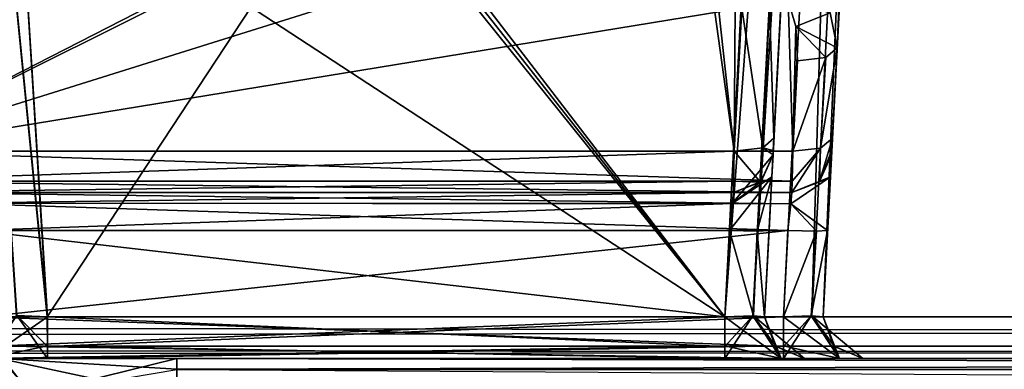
# Model space of a CAD drawing. Header units: inches. Extents: x -9.1 to 9.1, y -2.2 to 4.3.
# Tile 563 of 656: x -1.706 to -0.964, y -1.613 to -1.35. Entities that reach past the tile are written whole.
import ezdxf

# ---------------------------------------------------------------- set-up
doc = ezdxf.new("R2010")
doc.units = ezdxf.units.IN
doc.header["$LTSCALE"] = 81.481481
doc.header["$MEASUREMENT"] = 0
for name, color, linetype in [('14025', 7, 'CONTINUOUS'), ('14381', 7, 'CONTINUOUS'), ('14382', 7, 'CONTINUOUS'), ('14420', 7, 'CONTINUOUS'), ('14421', 7, 'CONTINUOUS'), ('2242', 7, 'CONTINUOUS'), ('2360', 7, 'CONTINUOUS'), ('2389', 7, 'CONTINUOUS'), ('2601', 7, 'CONTINUOUS'), ('2618', 7, 'CONTINUOUS'), ('2713', 7, 'CONTINUOUS'), ('2717', 7, 'CONTINUOUS'), ('2750', 7, 'CONTINUOUS'), ('2772', 7, 'CONTINUOUS'), ('3121', 7, 'CONTINUOUS'), ('3179', 7, 'CONTINUOUS'), ('3473', 7, 'CONTINUOUS'), ('3550', 7, 'CONTINUOUS'), ('4758', 7, 'CONTINUOUS'), ('4830', 7, 'CONTINUOUS'), ('4831', 7, 'CONTINUOUS'), ('4832', 7, 'CONTINUOUS'), ('4833', 7, 'CONTINUOUS'), ('8669', 7, 'CONTINUOUS'), ('8670', 7, 'CONTINUOUS'), ('8671', 7, 'CONTINUOUS'), ('8672', 7, 'CONTINUOUS'), ('8673', 7, 'CONTINUOUS'), ('8674', 7, 'CONTINUOUS'), ('8675', 7, 'CONTINUOUS'), ('8676', 7, 'CONTINUOUS'), ('8687', 7, 'CONTINUOUS'), ('8749', 7, 'CONTINUOUS'), ('8750', 7, 'CONTINUOUS'), ('8751', 7, 'CONTINUOUS'), ('8752', 7, 'CONTINUOUS'), ('8753', 7, 'CONTINUOUS'), ('8799', 7, 'CONTINUOUS'), ('8847', 7, 'CONTINUOUS'), ('8848', 7, 'CONTINUOUS'), ('9415', 7, 'CONTINUOUS'), ('9416', 7, 'CONTINUOUS'), ('9417', 7, 'CONTINUOUS'), ('9420', 7, 'CONTINUOUS'), ('9421', 7, 'CONTINUOUS'), ('9422', 7, 'CONTINUOUS'), ('9423', 7, 'CONTINUOUS'), ('9424', 7, 'CONTINUOUS'), ('9428', 7, 'CONTINUOUS'), ('9429', 7, 'CONTINUOUS'), ('9430', 7, 'CONTINUOUS'), ('9431', 7, 'CONTINUOUS')]:
    doc.layers.add(name, color=color, linetype=linetype)

msp = doc.modelspace()

# ---------------------------------------------------------------- linework, layer by layer
at = {"layer": '14025', "linetype": 'Continuous'}
for points in [[(-1.58789, -1.605, 4.14496), (-1.71909, -1.605, -4.2015), (-1.72148, -1.605, 4.2047), (-1.58789, -1.605, 4.14496)], [(-1.58789, -1.605, -4.14496), (-1.71909, -1.605, -4.2015), (-1.58789, -1.605, 4.14496), (-1.58789, -1.605, -4.14496)], [(1.58789, -1.605, -4.14496), (-1.58789, -1.605, -4.14496), (1.58789, -1.605, 4.14496), (1.58789, -1.605, -4.14496)], [(1.58789, -1.605, 4.14496), (-1.58789, -1.605, -4.14496), (-1.58789, -1.605, 4.14496), (1.58789, -1.605, 4.14496)]]:
    msp.add_3dface(points, dxfattribs=at)
at = {"layer": '14381', "linetype": 'Continuous'}
for points in [[(-1.58789, -1.605, -4.14496), (1.58789, -1.605, -4.14496), (1.58789, -1.61296, -4.16532), (-1.58789, -1.605, -4.14496)], [(-1.58789, -1.605, -4.14496), (1.58789, -1.61296, -4.16532), (-1.58789, -1.61352, -4.1659), (-1.58789, -1.605, -4.14496)], [(1.58789, -1.61296, -4.16532), (1.58789, -1.63343, -4.17492), (-1.58789, -1.61352, -4.1659), (1.58789, -1.61296, -4.16532)]]:
    msp.add_3dface(points, dxfattribs=at)
at = {"layer": '14382', "linetype": 'Continuous'}
for points in [[(-1.73755, -1.63239, -4.33439), (-1.71909, -1.605, -4.2015), (-1.69791, -1.63194, -4.22256), (-1.73755, -1.63239, -4.33439)], [(-1.71909, -1.605, -4.2015), (-1.58789, -1.605, -4.14496), (-1.69791, -1.63194, -4.22256), (-1.71909, -1.605, -4.2015)], [(-1.58789, -1.605, -4.14496), (-1.58789, -1.61352, -4.1659), (-1.69791, -1.63194, -4.22256), (-1.58789, -1.605, -4.14496)]]:
    msp.add_3dface(points, dxfattribs=at)
at = {"layer": '14420', "linetype": 'Continuous'}
for points in [[(-1.72148, -1.605, 4.2047), (-1.76737, -1.605, 4.33639), (-1.69609, -1.632, 4.22066), (-1.72148, -1.605, 4.2047)], [(-1.76737, -1.605, 4.33639), (-1.74687, -1.61314, 4.33502), (-1.69609, -1.632, 4.22066), (-1.76737, -1.605, 4.33639)], [(-1.58789, -1.605, 4.14496), (-1.72148, -1.605, 4.2047), (-1.58789, -1.61296, 4.16532), (-1.58789, -1.605, 4.14496)], [(-1.58789, -1.61296, 4.16532), (-1.72148, -1.605, 4.2047), (-1.58789, -1.63343, 4.17492), (-1.58789, -1.61296, 4.16532)], [(-1.58789, -1.63343, 4.17492), (-1.72148, -1.605, 4.2047), (-1.69609, -1.632, 4.22066), (-1.58789, -1.63343, 4.17492)]]:
    msp.add_3dface(points, dxfattribs=at)
at = {"layer": '14421', "linetype": 'Continuous'}
for points in [[(1.58789, -1.605, 4.14496), (-1.58789, -1.605, 4.14496), (-1.58789, -1.61296, 4.16532), (1.58789, -1.605, 4.14496)], [(1.58789, -1.605, 4.14496), (-1.58789, -1.61296, 4.16532), (1.58789, -1.61352, 4.1659), (1.58789, -1.605, 4.14496)], [(-1.58789, -1.61296, 4.16532), (-1.58789, -1.63343, 4.17492), (1.58789, -1.61352, 4.1659), (-1.58789, -1.61296, 4.16532)]]:
    msp.add_3dface(points, dxfattribs=at)
at = {"layer": '2242', "linetype": 'Continuous'}
for points in [[(-3.12257, -0.63817, 4.57874), (8.57837, -1.57343, 4.62775), (-3.08276, -0.62178, 4.57788), (-3.12257, -0.63817, 4.57874)], [(-3.08276, -0.62178, 4.57788), (8.57837, -1.57343, 4.62775), (-2.87743, -0.63817, 4.57874), (-3.08276, -0.62178, 4.57788)], [(-1.12257, -0.63817, 4.57874), (8.57837, -1.57343, 4.62775), (-1.08276, -0.62178, 4.57788), (-1.12257, -0.63817, 4.57874)], [(8.57837, -1.57343, 4.62775), (-0.87743, -0.63817, 4.57874), (-1.08276, -0.62178, 4.57788), (8.57837, -1.57343, 4.62775)], [(-8.57837, -1.57343, 4.62775), (8.57837, -1.57343, 4.62775), (-8.52935, -0.63817, 4.57874), (-8.57837, -1.57343, 4.62775)], [(-8.52935, -0.63817, 4.57874), (8.57837, -1.57343, 4.62775), (-7.12257, -0.63817, 4.57874), (-8.52935, -0.63817, 4.57874)], [(-7.12257, -0.63817, 4.57874), (8.57837, -1.57343, 4.62775), (-6.87743, -0.63817, 4.57874), (-7.12257, -0.63817, 4.57874)], [(-6.87743, -0.63817, 4.57874), (8.57837, -1.57343, 4.62775), (-6.10626, -0.63866, 4.57876), (-6.87743, -0.63817, 4.57874)], [(-6.10626, -0.63866, 4.57876), (8.57837, -1.57343, 4.62775), (-5.89369, -0.63806, 4.57873), (-6.10626, -0.63866, 4.57876)], [(-5.89369, -0.63806, 4.57873), (8.57837, -1.57343, 4.62775), (-5.12257, -0.63817, 4.57874), (-5.89369, -0.63806, 4.57873)], [(-5.12257, -0.63817, 4.57874), (8.57837, -1.57343, 4.62775), (-4.87743, -0.63817, 4.57874), (-5.12257, -0.63817, 4.57874)], [(-4.87743, -0.63817, 4.57874), (8.57837, -1.57343, 4.62775), (-4.1063, -0.63817, 4.57874), (-4.87743, -0.63817, 4.57874)], [(-4.1063, -0.63817, 4.57874), (8.57837, -1.57343, 4.62775), (-3.89369, -0.63806, 4.57873), (-4.1063, -0.63817, 4.57874)], [(-3.89369, -0.63806, 4.57873), (8.57837, -1.57343, 4.62775), (-3.12257, -0.63817, 4.57874), (-3.89369, -0.63806, 4.57873)], [(-2.87743, -0.63817, 4.57874), (8.57837, -1.57343, 4.62775), (-2.1063, -0.63817, 4.57874), (-2.87743, -0.63817, 4.57874)], [(-2.1063, -0.63817, 4.57874), (8.57837, -1.57343, 4.62775), (-1.89369, -0.63806, 4.57873), (-2.1063, -0.63817, 4.57874)], [(-1.89369, -0.63806, 4.57873), (8.57837, -1.57343, 4.62775), (-1.12257, -0.63817, 4.57874), (-1.89369, -0.63806, 4.57873)]]:
    msp.add_3dface(points, dxfattribs=at)
at = {"layer": '2360', "linetype": 'Continuous'}
for points in [[(-1.7482, -0.84517, 4.46441), (-1.8937, -0.63817, 4.47526), (-1.17481, -1.57343, 4.42625), (-1.7482, -0.84517, 4.46441)], [(-1.17481, -1.57343, 4.42625), (-1.8937, -0.63817, 4.47526), (-1.1258, -0.63817, 4.47526), (-1.17481, -1.57343, 4.42625)], [(-1.73027, -0.88351, 4.4624), (-1.7482, -0.84517, 4.46441), (-1.17481, -1.57343, 4.42625), (-1.73027, -0.88351, 4.4624)], [(-1.73027, -0.88351, 4.4624), (-1.17481, -1.57343, 4.42625), (-1.70722, -1.22575, 4.44447), (-1.73027, -0.88351, 4.4624)], [(-1.17481, -1.57343, 4.42625), (-1.68549, -1.57343, 4.42625), (-1.70722, -1.22575, 4.44447), (-1.17481, -1.57343, 4.42625)]]:
    msp.add_3dface(points, dxfattribs=at)
at = {"layer": '2389', "linetype": 'Continuous'}
for points in [[(-8.57831, -1.605, -4.59779), (8.57828, -1.605, -4.59779), (-5.99933, -1.605, -4.51066), (-8.57831, -1.605, -4.59779)], [(8.57828, -1.605, 4.59779), (-8.57831, -1.605, 4.59779), (5.99933, -1.605, 4.51066), (8.57828, -1.605, 4.59779)], [(5.99933, -1.605, 4.51066), (-8.57831, -1.605, 4.59779), (1.99933, -1.605, 4.51066), (5.99933, -1.605, 4.51066)], [(1.99933, -1.605, 4.51066), (-8.57831, -1.605, 4.59779), (-2.00067, -1.605, 4.51066), (1.99933, -1.605, 4.51066)], [(-5.99933, -1.605, -4.51066), (8.57828, -1.605, -4.59779), (-1.99933, -1.605, -4.51066), (-5.99933, -1.605, -4.51066)], [(-2.00067, -1.605, 4.51066), (0.82518, -1.605, 4.45621), (1.17482, -1.605, 4.45621), (-2.00067, -1.605, 4.51066)], [(0.82518, -1.605, 4.45621), (-2.00067, -1.605, 4.51066), (-0.82518, -1.605, 4.45621), (0.82518, -1.605, 4.45621)], [(1.68548, -1.605, 4.45621), (1.99933, -1.605, 4.51066), (-2.00067, -1.605, 4.51066), (1.68548, -1.605, 4.45621)], [(1.68548, -1.605, 4.45621), (-2.00067, -1.605, 4.51066), (1.17482, -1.605, 4.45621), (1.68548, -1.605, 4.45621)], [(-1.68548, -1.605, 4.45621), (-1.17482, -1.605, 4.45621), (-2.00067, -1.605, 4.51066), (-1.68548, -1.605, 4.45621)], [(-1.73074, -1.605, 4.4356), (-1.68548, -1.605, 4.45621), (-2.00067, -1.605, 4.51066), (-1.73074, -1.605, 4.4356)], [(-2.00067, -1.605, 4.51066), (-1.17482, -1.605, 4.45621), (-0.86758, -1.605, 4.43865), (-2.00067, -1.605, 4.51066)], [(-0.82518, -1.605, 4.45621), (-2.00067, -1.605, 4.51066), (-0.86758, -1.605, 4.43865), (-0.82518, -1.605, 4.45621)], [(-1.99933, -1.605, -4.51066), (8.57828, -1.605, -4.59779), (2.00067, -1.605, -4.51066), (-1.99933, -1.605, -4.51066)], [(-1.99933, -1.605, -4.51066), (2.00067, -1.605, -4.51066), (-1.68548, -1.605, -4.45621), (-1.99933, -1.605, -4.51066)], [(-1.73074, -1.605, -4.4356), (-1.99933, -1.605, -4.51066), (-1.68548, -1.605, -4.45621), (-1.73074, -1.605, -4.4356)], [(-1.17482, -1.605, 4.1199), (-1.73311, -1.605, 4.1199), (-1.13072, -1.605, -4.1199), (-1.17482, -1.605, 4.1199)], [(-1.73311, -1.605, 4.1199), (-1.73311, -1.605, -4.1199), (-1.13072, -1.605, -4.1199), (-1.73311, -1.605, 4.1199)], [(-1.68548, -1.605, -4.45621), (2.00067, -1.605, -4.51066), (-1.13072, -1.605, -4.45621), (-1.68548, -1.605, -4.45621)], [(-1.17482, -1.605, 4.45621), (-1.13245, -1.605, 4.43868), (-0.8851, -1.605, 4.39628), (-1.17482, -1.605, 4.45621)], [(-0.86758, -1.605, 4.43865), (-1.17482, -1.605, 4.45621), (-0.8851, -1.605, 4.39628), (-0.86758, -1.605, 4.43865)], [(-1.13242, -1.605, 4.13746), (-1.17482, -1.605, 4.1199), (-1.13072, -1.605, -4.1199), (-1.13242, -1.605, 4.13746)], [(-1.13245, -1.605, 4.43868), (-1.1149, -1.605, 4.39628), (-0.8851, -1.605, 4.17982), (-1.13245, -1.605, 4.43868)], [(-0.8851, -1.605, 4.39628), (-1.13245, -1.605, 4.43868), (-0.8851, -1.605, 4.17982), (-0.8851, -1.605, 4.39628)], [(-1.1149, -1.605, 4.17982), (-1.13242, -1.605, 4.13746), (-1.13072, -1.605, -4.1199), (-1.1149, -1.605, 4.17982)], [(-1.08835, -1.605, -4.13742), (-1.1149, -1.605, 4.17982), (-1.13072, -1.605, -4.1199), (-1.08835, -1.605, -4.13742)], [(2.00067, -1.605, -4.51066), (-0.86928, -1.605, -4.45621), (-1.13072, -1.605, -4.45621), (2.00067, -1.605, -4.51066)], [(-1.13072, -1.605, -4.45621), (-0.86928, -1.605, -4.45621), (-1.08832, -1.605, -4.43865), (-1.13072, -1.605, -4.45621)], [(-1.1149, -1.605, 4.39628), (-1.1149, -1.605, 4.17982), (-1.08835, -1.605, -4.13742), (-1.1149, -1.605, 4.39628)], [(-0.91168, -1.605, -4.13746), (-1.1149, -1.605, 4.39628), (-0.92921, -1.605, -4.17982), (-0.91168, -1.605, -4.13746)], [(-1.1149, -1.605, 4.39628), (-0.91168, -1.605, -4.13746), (-0.8851, -1.605, 4.17982), (-1.1149, -1.605, 4.39628)], [(-0.92921, -1.605, -4.17982), (-1.1149, -1.605, 4.39628), (-0.92921, -1.605, -4.39628), (-0.92921, -1.605, -4.17982)], [(-0.92921, -1.605, -4.39628), (-1.1149, -1.605, 4.39628), (-1.07079, -1.605, -4.17982), (-0.92921, -1.605, -4.39628)], [(-1.07079, -1.605, -4.17982), (-1.1149, -1.605, 4.39628), (-1.08835, -1.605, -4.13742), (-1.07079, -1.605, -4.17982)], [(-1.08832, -1.605, -4.43865), (-0.86928, -1.605, -4.45621), (-1.07079, -1.605, -4.39628), (-1.08832, -1.605, -4.43865)], [(-0.91165, -1.605, -4.43868), (-0.92921, -1.605, -4.39628), (-1.07079, -1.605, -4.17982), (-0.91165, -1.605, -4.43868)], [(-0.86928, -1.605, -4.45621), (-0.91165, -1.605, -4.43868), (-1.07079, -1.605, -4.39628), (-0.86928, -1.605, -4.45621)], [(-1.07079, -1.605, -4.39628), (-0.91165, -1.605, -4.43868), (-1.07079, -1.605, -4.17982), (-1.07079, -1.605, -4.39628)]]:
    msp.add_3dface(points, dxfattribs=at)
at = {"layer": '2601', "linetype": 'Continuous'}
for points in [[(-1.7072, -1.2257, -4.44447), (-1.68551, -1.57343, -4.42625), (-1.08276, -0.65843, -4.4742), (-1.7072, -1.2257, -4.44447)], [(-1.68551, -1.57343, -4.42625), (-1.13071, -1.57343, -4.42625), (-1.08276, -0.65843, -4.4742), (-1.68551, -1.57343, -4.42625)]]:
    msp.add_3dface(points, dxfattribs=at)
at = {"layer": '2618', "linetype": 'Continuous'}
for points in [[(3.12257, -0.63817, -4.57874), (-8.57837, -1.57343, -4.62775), (3.08276, -0.62178, -4.57788), (3.12257, -0.63817, -4.57874)], [(3.08276, -0.62178, -4.57788), (-8.57837, -1.57343, -4.62775), (2.87743, -0.63817, -4.57874), (3.08276, -0.62178, -4.57788)], [(6.1063, -0.63817, -4.57874), (-8.57837, -1.57343, -4.62775), (5.89369, -0.63806, -4.57873), (6.1063, -0.63817, -4.57874)], [(5.89369, -0.63806, -4.57873), (-8.57837, -1.57343, -4.62775), (5.12257, -0.63817, -4.57874), (5.89369, -0.63806, -4.57873)], [(4.1063, -0.63817, -4.57874), (-8.57837, -1.57343, -4.62775), (3.89369, -0.63806, -4.57873), (4.1063, -0.63817, -4.57874)], [(3.89369, -0.63806, -4.57873), (-8.57837, -1.57343, -4.62775), (3.12257, -0.63817, -4.57874), (3.89369, -0.63806, -4.57873)], [(2.1063, -0.63817, -4.57874), (-8.57837, -1.57343, -4.62775), (1.89369, -0.63806, -4.57873), (2.1063, -0.63817, -4.57874)], [(1.89369, -0.63806, -4.57873), (-8.57837, -1.57343, -4.62775), (-1.8937, -0.63817, -4.57874), (1.89369, -0.63806, -4.57873)], [(8.57837, -1.57343, -4.62775), (-8.57837, -1.57343, -4.62775), (8.52935, -0.63817, -4.57874), (8.57837, -1.57343, -4.62775)], [(8.52935, -0.63817, -4.57874), (-8.57837, -1.57343, -4.62775), (7.12257, -0.63817, -4.57874), (8.52935, -0.63817, -4.57874)], [(7.12257, -0.63817, -4.57874), (-8.57837, -1.57343, -4.62775), (6.87743, -0.63817, -4.57874), (7.12257, -0.63817, -4.57874)], [(6.87743, -0.63817, -4.57874), (-8.57837, -1.57343, -4.62775), (6.1063, -0.63817, -4.57874), (6.87743, -0.63817, -4.57874)], [(5.12257, -0.63817, -4.57874), (-8.57837, -1.57343, -4.62775), (4.87743, -0.63817, -4.57874), (5.12257, -0.63817, -4.57874)], [(4.87743, -0.63817, -4.57874), (-8.57837, -1.57343, -4.62775), (4.1063, -0.63817, -4.57874), (4.87743, -0.63817, -4.57874)], [(2.87743, -0.63817, -4.57874), (-8.57837, -1.57343, -4.62775), (2.1063, -0.63817, -4.57874), (2.87743, -0.63817, -4.57874)]]:
    msp.add_3dface(points, dxfattribs=at)
at = {"layer": '2713', "linetype": 'Continuous'}
for points in [[(-1.82228, -1.48, 3.86955), (-1.79654, -1.48, 4.11649), (-1.16843, -1.48, 4.11649), (-1.82228, -1.48, 3.86955)], [(-1.16843, -1.48, 3.86955), (-1.82228, -1.48, 3.86955), (-1.16843, -1.48, 4.11649), (-1.16843, -1.48, 3.86955)]]:
    msp.add_3dface(points, dxfattribs=at)
at = {"layer": '2717', "linetype": 'Continuous'}
for points in [[(-1.82228, -1.48, -3.86955), (-1.12433, -1.48, -3.86955), (-1.81384, -1.48, -4.10259), (-1.82228, -1.48, -3.86955)], [(-1.81384, -1.48, -4.10259), (-1.12433, -1.48, -3.86955), (-1.79654, -1.48, -4.11649), (-1.81384, -1.48, -4.10259)], [(-1.12433, -1.48, -3.86955), (-1.12433, -1.48, -4.11649), (-1.79654, -1.48, -4.11649), (-1.12433, -1.48, -3.86955)]]:
    msp.add_3dface(points, dxfattribs=at)
at = {"layer": '2750', "linetype": 'Continuous'}
for points in [[(-1.83865, -1.13627, 3.69695), (-1.82228, -1.44873, 3.82319), (-1.21131, -1.13627, 3.69695), (-1.83865, -1.13627, 3.69695)], [(-1.82228, -1.44873, 3.82319), (-1.16777, -1.44873, 3.82319), (-1.21131, -1.13627, 3.69695), (-1.82228, -1.44873, 3.82319)], [(-1.21131, -1.13627, 3.69695), (-1.16777, -1.44873, 3.82319), (-1.19269, -1.22118, 3.73125), (-1.21131, -1.13627, 3.69695)], [(-1.16777, -1.44873, 3.82319), (-1.16691, -1.30154, 3.76372), (-1.19269, -1.22118, 3.73125), (-1.16777, -1.44873, 3.82319)], [(-1.16777, -1.44873, 3.82319), (-1.16213, -1.34115, 3.77972), (-1.16691, -1.30154, 3.76372), (-1.16777, -1.44873, 3.82319)]]:
    msp.add_3dface(points, dxfattribs=at)
at = {"layer": '2772', "linetype": 'Continuous'}
for points in [[(-1.73311, -1.57343, 4.14986), (-1.17481, -1.57343, 4.14986), (-1.73944, -1.50843, 4.14645), (-1.73311, -1.57343, 4.14986)], [(-1.73944, -1.50843, 4.14645), (-1.17481, -1.57343, 4.14986), (-1.17141, -1.50843, 4.14645), (-1.73944, -1.50843, 4.14645)]]:
    msp.add_3dface(points, dxfattribs=at)
at = {"layer": '3121', "linetype": 'Continuous'}
for points in [[(-8.57837, -1.59535, -4.61984), (-8.57837, -1.57343, -4.62775), (8.57837, -1.59595, -4.61927), (-8.57837, -1.59535, -4.61984)], [(8.57837, -1.59595, -4.61927), (-8.57837, -1.57343, -4.62775), (8.57837, -1.57343, -4.62775), (8.57837, -1.59595, -4.61927)], [(8.57828, -1.605, -4.59779), (-8.57831, -1.605, -4.59779), (-8.57837, -1.59535, -4.61984), (8.57828, -1.605, -4.59779)], [(8.57828, -1.605, -4.59779), (-8.57837, -1.59535, -4.61984), (8.57837, -1.59595, -4.61927), (8.57828, -1.605, -4.59779)]]:
    msp.add_3dface(points, dxfattribs=at)
at = {"layer": '3179', "linetype": 'Continuous'}
for points in [[(8.57837, -1.57343, 4.62775), (-8.57837, -1.57343, 4.62775), (-8.57837, -1.59595, 4.61927), (8.57837, -1.57343, 4.62775)], [(8.57837, -1.59535, 4.61984), (8.57837, -1.57343, 4.62775), (-8.57837, -1.59595, 4.61927), (8.57837, -1.59535, 4.61984)], [(-8.57831, -1.605, 4.59779), (8.57837, -1.59535, 4.61984), (-8.57837, -1.59595, 4.61927), (-8.57831, -1.605, 4.59779)], [(-8.57831, -1.605, 4.59779), (8.57828, -1.605, 4.59779), (8.57837, -1.59535, 4.61984), (-8.57831, -1.605, 4.59779)]]:
    msp.add_3dface(points, dxfattribs=at)
at = {"layer": '3473', "linetype": 'Continuous'}
for points in [[(-1.73944, -1.50843, -4.14645), (-1.12731, -1.50843, -4.14645), (-1.73311, -1.57343, -4.14986), (-1.73944, -1.50843, -4.14645)], [(-1.12731, -1.50843, -4.14645), (-1.13071, -1.57343, -4.14986), (-1.73311, -1.57343, -4.14986), (-1.12731, -1.50843, -4.14645)]]:
    msp.add_3dface(points, dxfattribs=at)
at = {"layer": '3550', "linetype": 'Continuous'}
for points in [[(-1.83865, -1.13627, -3.69695), (-1.19439, -1.13627, -3.69695), (-1.82228, -1.44873, -3.82319), (-1.83865, -1.13627, -3.69695)], [(-1.19439, -1.13627, -3.69695), (-1.16661, -1.24354, -3.74029), (-1.82228, -1.44873, -3.82319), (-1.19439, -1.13627, -3.69695)], [(-1.16661, -1.24354, -3.74029), (-1.12718, -1.33537, -3.77739), (-1.82228, -1.44873, -3.82319), (-1.16661, -1.24354, -3.74029)], [(-1.82228, -1.44873, -3.82319), (-1.12718, -1.33537, -3.77739), (-1.12367, -1.44873, -3.82319), (-1.82228, -1.44873, -3.82319)], [(-1.12367, -1.44873, -3.82319), (-1.12718, -1.33537, -3.77739), (-1.12123, -1.35496, -3.7853), (-1.12367, -1.44873, -3.82319)], [(-1.1201, -1.38064, -3.79568), (-1.12367, -1.44873, -3.82319), (-1.12123, -1.35496, -3.7853), (-1.1201, -1.38064, -3.79568)]]:
    msp.add_3dface(points, dxfattribs=at)
at = {"layer": '4758', "linetype": 'Continuous'}
for points in [[(-1.0528, -0.65843, -4.44424), (-1.10075, -1.57343, -4.39629), (-1.0528, -0.65843, -3.80177), (-1.0528, -0.65843, -4.44424)], [(-1.10075, -1.57343, -4.39629), (-1.07147, -1.0147, -3.81291), (-1.0528, -0.65843, -3.80177), (-1.10075, -1.57343, -4.39629)], [(-1.07147, -1.0147, -3.81291), (-1.10075, -1.57343, -4.39629), (-1.09523, -1.46806, -4.15781), (-1.07147, -1.0147, -3.81291)], [(-1.09437, -1.45157, -4.11652), (-1.07147, -1.0147, -3.81291), (-1.09523, -1.46806, -4.15781), (-1.09437, -1.45157, -4.11652)], [(-1.09437, -1.45157, -4.11652), (-1.09014, -1.37097, -3.82349), (-1.07147, -1.0147, -3.81291), (-1.09437, -1.45157, -4.11652)], [(-1.09437, -1.45157, -4.11652), (-1.09371, -1.43906, -3.851), (-1.09014, -1.37097, -3.82349), (-1.09437, -1.45157, -4.11652)], [(-1.09418, -1.44803, -3.85817), (-1.09371, -1.43906, -3.851), (-1.09437, -1.45157, -4.11652), (-1.09418, -1.44803, -3.85817)], [(-1.09437, -1.45157, -3.86955), (-1.09418, -1.44803, -3.85817), (-1.09437, -1.45157, -4.11652), (-1.09437, -1.45157, -3.86955)], [(-1.09523, -1.46806, -4.15781), (-1.10075, -1.57343, -4.39629), (-1.09735, -1.50846, -4.17641), (-1.09523, -1.46806, -4.15781)], [(-1.10075, -1.57343, -4.39629), (-1.10075, -1.57343, -4.17981), (-1.09735, -1.50846, -4.17641), (-1.10075, -1.57343, -4.39629)]]:
    msp.add_3dface(points, dxfattribs=at)
at = {"layer": '4830', "linetype": 'Continuous'}
for points in [[(-1.0979, -0.67738, 3.79138), (-1.14486, -1.57343, 4.39629), (-1.09529, -0.62763, 3.76197), (-1.0979, -0.67738, 3.79138)], [(-1.09529, -0.62763, 3.76197), (-1.14486, -1.57343, 4.39629), (-1.09584, -0.63819, 4.4453), (-1.09529, -0.62763, 3.76197)], [(-1.13933, -1.46806, 4.15781), (-1.14486, -1.57343, 4.39629), (-1.0979, -0.67738, 3.79138), (-1.13933, -1.46806, 4.15781)], [(-1.13847, -1.45157, 4.11651), (-1.13933, -1.46806, 4.15781), (-1.0979, -0.67738, 3.79138), (-1.13847, -1.45157, 4.11651)], [(-1.1383, -1.44829, 3.85854), (-1.13847, -1.45157, 3.86955), (-1.0979, -0.67738, 3.79138), (-1.1383, -1.44829, 3.85854)], [(-1.13847, -1.45157, 3.86955), (-1.13847, -1.45157, 4.11651), (-1.0979, -0.67738, 3.79138), (-1.13847, -1.45157, 3.86955)], [(-1.13781, -1.43906, 3.851), (-1.1383, -1.44829, 3.85854), (-1.0979, -0.67738, 3.79138), (-1.13781, -1.43906, 3.851)], [(-1.13218, -1.33148, 3.80754), (-1.13781, -1.43906, 3.851), (-1.0979, -0.67738, 3.79138), (-1.13218, -1.33148, 3.80754)], [(-1.14145, -1.50845, 4.17641), (-1.14486, -1.57343, 4.39629), (-1.13933, -1.46806, 4.15781), (-1.14145, -1.50845, 4.17641)], [(-1.14486, -1.57343, 4.17981), (-1.14486, -1.57343, 4.39629), (-1.14145, -1.50845, 4.17641), (-1.14486, -1.57343, 4.17981)]]:
    msp.add_3dface(points, dxfattribs=at)
at = {"layer": '4831', "linetype": 'Continuous'}
for points in [[(-1.14486, -1.57343, 4.39629), (-1.14486, -1.57343, 4.17981), (-1.13637, -1.59595, 4.17981), (-1.14486, -1.57343, 4.39629)], [(-1.13694, -1.59535, 4.39629), (-1.14486, -1.57343, 4.39629), (-1.13637, -1.59595, 4.17981), (-1.13694, -1.59535, 4.39629)], [(-1.1149, -1.605, 4.39628), (-1.13694, -1.59535, 4.39629), (-1.1149, -1.605, 4.17982), (-1.1149, -1.605, 4.39628)], [(-1.1149, -1.605, 4.17982), (-1.13694, -1.59535, 4.39629), (-1.13637, -1.59595, 4.17981), (-1.1149, -1.605, 4.17982)]]:
    msp.add_3dface(points, dxfattribs=at)
at = {"layer": '4832', "linetype": 'Continuous'}
for points in [[(-1.17482, -1.605, 4.45621), (-1.17481, -1.59595, 4.43473), (-1.15377, -1.5728, 4.41769), (-1.17482, -1.605, 4.45621)], [(-1.13245, -1.605, 4.43868), (-1.17482, -1.605, 4.45621), (-1.15377, -1.5728, 4.41769), (-1.13245, -1.605, 4.43868)], [(-1.17481, -1.59595, 4.43473), (-1.17481, -1.57343, 4.42625), (-1.15377, -1.5728, 4.41769), (-1.17481, -1.59595, 4.43473)], [(-1.14486, -1.57343, 4.39629), (-1.13245, -1.605, 4.43868), (-1.15377, -1.5728, 4.41769), (-1.14486, -1.57343, 4.39629)], [(-1.14486, -1.57343, 4.39629), (-1.13694, -1.59535, 4.39629), (-1.13245, -1.605, 4.43868), (-1.14486, -1.57343, 4.39629)], [(-1.13694, -1.59535, 4.39629), (-1.1149, -1.605, 4.39628), (-1.13245, -1.605, 4.43868), (-1.13694, -1.59535, 4.39629)]]:
    msp.add_3dface(points, dxfattribs=at)
at = {"layer": '4833', "linetype": 'Continuous'}
for points in [[(-1.17481, -1.57343, 4.42625), (-1.1258, -0.63817, 4.47526), (-1.10434, -0.63882, 4.46615), (-1.17481, -1.57343, 4.42625)], [(-1.09584, -0.63819, 4.4453), (-1.14486, -1.57343, 4.39629), (-1.15377, -1.5728, 4.41769), (-1.09584, -0.63819, 4.4453)], [(-1.09584, -0.63819, 4.4453), (-1.15377, -1.5728, 4.41769), (-1.10434, -0.63882, 4.46615), (-1.09584, -0.63819, 4.4453)], [(-1.15377, -1.5728, 4.41769), (-1.17481, -1.57343, 4.42625), (-1.10434, -0.63882, 4.46615), (-1.15377, -1.5728, 4.41769)]]:
    msp.add_3dface(points, dxfattribs=at)
at = {"layer": '8669', "linetype": 'Continuous'}
for points in [[(-1.12123, -1.35496, -3.7853), (-1.12718, -1.33537, -3.77739), (-1.09538, -1.34462, -3.79789), (-1.12123, -1.35496, -3.7853)], [(-1.12123, -1.35496, -3.7853), (-1.09538, -1.34462, -3.79789), (-1.09014, -1.37097, -3.82349), (-1.12123, -1.35496, -3.7853)], [(-1.1201, -1.38064, -3.79568), (-1.12123, -1.35496, -3.7853), (-1.09862, -1.37821, -3.80449), (-1.1201, -1.38064, -3.79568)], [(-1.12123, -1.35496, -3.7853), (-1.09014, -1.37097, -3.82349), (-1.09862, -1.37821, -3.80449), (-1.12123, -1.35496, -3.7853)]]:
    msp.add_3dface(points, dxfattribs=at)
at = {"layer": '8670', "linetype": 'Continuous'}
for points in [[(-1.09371, -1.43906, -3.851), (-1.10272, -1.44647, -3.8315), (-1.09014, -1.37097, -3.82349), (-1.09371, -1.43906, -3.851)], [(-1.09014, -1.37097, -3.82349), (-1.10272, -1.44647, -3.8315), (-1.09862, -1.37821, -3.80449), (-1.09014, -1.37097, -3.82349)], [(-1.12367, -1.44873, -3.82319), (-1.1201, -1.38064, -3.79568), (-1.09862, -1.37821, -3.80449), (-1.12367, -1.44873, -3.82319)], [(-1.10272, -1.44647, -3.8315), (-1.12367, -1.44873, -3.82319), (-1.09862, -1.37821, -3.80449), (-1.10272, -1.44647, -3.8315)]]:
    msp.add_3dface(points, dxfattribs=at)
at = {"layer": '8671', "linetype": 'Continuous'}
for points in [[(-1.09418, -1.44803, -3.85817), (-1.10341, -1.47151, -3.86955), (-1.09371, -1.43906, -3.851), (-1.09418, -1.44803, -3.85817)], [(-1.09371, -1.43906, -3.851), (-1.10341, -1.47151, -3.86955), (-1.10272, -1.44647, -3.8315), (-1.09371, -1.43906, -3.851)], [(-1.12433, -1.48, -3.86955), (-1.12415, -1.47146, -3.84161), (-1.10272, -1.44647, -3.8315), (-1.12433, -1.48, -3.86955)], [(-1.10341, -1.47151, -3.86955), (-1.12433, -1.48, -3.86955), (-1.10272, -1.44647, -3.8315), (-1.10341, -1.47151, -3.86955)], [(-1.12415, -1.47146, -3.84161), (-1.12367, -1.44873, -3.82319), (-1.10272, -1.44647, -3.8315), (-1.12415, -1.47146, -3.84161)], [(-1.09437, -1.45157, -3.86955), (-1.10341, -1.47151, -3.86955), (-1.09418, -1.44803, -3.85817), (-1.09437, -1.45157, -3.86955)]]:
    msp.add_3dface(points, dxfattribs=at)
at = {"layer": '8672', "linetype": 'Continuous'}
for points in [[(-1.10341, -1.47151, -3.86955), (-1.09437, -1.45157, -3.86955), (-1.10394, -1.47201, -4.11649), (-1.10341, -1.47151, -3.86955)], [(-1.10394, -1.47201, -4.11649), (-1.09437, -1.45157, -3.86955), (-1.09437, -1.45157, -4.11652), (-1.10394, -1.47201, -4.11649)], [(-1.12433, -1.48, -3.86955), (-1.10341, -1.47151, -3.86955), (-1.12433, -1.48, -4.11649), (-1.12433, -1.48, -3.86955)], [(-1.12433, -1.48, -4.11649), (-1.10341, -1.47151, -3.86955), (-1.10394, -1.47201, -4.11649), (-1.12433, -1.48, -4.11649)]]:
    msp.add_3dface(points, dxfattribs=at)
at = {"layer": '8673', "linetype": 'Continuous'}
for points in [[(-1.10394, -1.47201, -4.11649), (-1.09437, -1.45157, -4.11652), (-1.09523, -1.46806, -4.15781), (-1.10394, -1.47201, -4.11649)], [(-1.12433, -1.48, -4.11649), (-1.09523, -1.46806, -4.15781), (-1.12522, -1.48849, -4.1374), (-1.12433, -1.48, -4.11649)], [(-1.09523, -1.46806, -4.15781), (-1.09735, -1.50846, -4.17641), (-1.12522, -1.48849, -4.1374), (-1.09523, -1.46806, -4.15781)], [(-1.12433, -1.48, -4.11649), (-1.10394, -1.47201, -4.11649), (-1.09523, -1.46806, -4.15781), (-1.12433, -1.48, -4.11649)], [(-1.10585, -1.50908, -4.15556), (-1.12731, -1.50843, -4.14645), (-1.12522, -1.48849, -4.1374), (-1.10585, -1.50908, -4.15556)], [(-1.09735, -1.50846, -4.17641), (-1.10585, -1.50908, -4.15556), (-1.12522, -1.48849, -4.1374), (-1.09735, -1.50846, -4.17641)]]:
    msp.add_3dface(points, dxfattribs=at)
at = {"layer": '8674', "linetype": 'Continuous'}
for points in [[(-1.10585, -1.50908, -4.15556), (-1.13071, -1.57343, -4.14986), (-1.12731, -1.50843, -4.14645), (-1.10585, -1.50908, -4.15556)], [(-1.10967, -1.5728, -4.15841), (-1.13071, -1.57343, -4.14986), (-1.10585, -1.50908, -4.15556), (-1.10967, -1.5728, -4.15841)], [(-1.09735, -1.50846, -4.17641), (-1.10075, -1.57343, -4.17981), (-1.10967, -1.5728, -4.15841), (-1.09735, -1.50846, -4.17641)], [(-1.09735, -1.50846, -4.17641), (-1.10967, -1.5728, -4.15841), (-1.10585, -1.50908, -4.15556), (-1.09735, -1.50846, -4.17641)]]:
    msp.add_3dface(points, dxfattribs=at)
at = {"layer": '8675', "linetype": 'Continuous'}
for points in [[(-1.08835, -1.605, -4.13742), (-1.13072, -1.605, -4.1199), (-1.10967, -1.5728, -4.15841), (-1.08835, -1.605, -4.13742)], [(-1.13072, -1.605, -4.1199), (-1.13071, -1.59595, -4.14137), (-1.10967, -1.5728, -4.15841), (-1.13072, -1.605, -4.1199)], [(-1.13071, -1.59595, -4.14137), (-1.13071, -1.57343, -4.14986), (-1.10967, -1.5728, -4.15841), (-1.13071, -1.59595, -4.14137)], [(-1.10075, -1.57343, -4.17981), (-1.08835, -1.605, -4.13742), (-1.10967, -1.5728, -4.15841), (-1.10075, -1.57343, -4.17981)], [(-1.08835, -1.605, -4.13742), (-1.10075, -1.57343, -4.17981), (-1.09284, -1.59535, -4.17981), (-1.08835, -1.605, -4.13742)], [(-1.07079, -1.605, -4.17982), (-1.08835, -1.605, -4.13742), (-1.09284, -1.59535, -4.17981), (-1.07079, -1.605, -4.17982)]]:
    msp.add_3dface(points, dxfattribs=at)
at = {"layer": '8676', "linetype": 'Continuous'}
for points in [[(-1.13071, -1.57343, -4.14986), (-1.13071, -1.59595, -4.14137), (-1.73311, -1.57343, -4.14986), (-1.13071, -1.57343, -4.14986)], [(-1.73311, -1.57343, -4.14986), (-1.13071, -1.59595, -4.14137), (-1.73311, -1.59535, -4.14194), (-1.73311, -1.57343, -4.14986)], [(-1.13072, -1.605, -4.1199), (-1.73311, -1.605, -4.1199), (-1.73311, -1.59535, -4.14194), (-1.13072, -1.605, -4.1199)], [(-1.13071, -1.59595, -4.14137), (-1.13072, -1.605, -4.1199), (-1.73311, -1.59535, -4.14194), (-1.13071, -1.59595, -4.14137)]]:
    msp.add_3dface(points, dxfattribs=at)
at = {"layer": '8687', "linetype": 'Continuous'}
for points in [[(-1.82228, -1.44873, -3.82319), (-1.12367, -1.44873, -3.82319), (-1.12415, -1.47146, -3.84161), (-1.82228, -1.44873, -3.82319)], [(-1.82228, -1.47163, -3.84185), (-1.82228, -1.44873, -3.82319), (-1.12415, -1.47146, -3.84161), (-1.82228, -1.47163, -3.84185)], [(-1.12433, -1.48, -3.86955), (-1.82228, -1.47163, -3.84185), (-1.12415, -1.47146, -3.84161), (-1.12433, -1.48, -3.86955)], [(-1.82228, -1.48, -3.86955), (-1.82228, -1.47163, -3.84185), (-1.12433, -1.48, -3.86955), (-1.82228, -1.48, -3.86955)]]:
    msp.add_3dface(points, dxfattribs=at)
at = {"layer": '8749', "linetype": 'Continuous'}
for points in [[(-1.7086, -1.57261, -4.41548), (-1.68551, -1.57343, -4.42625), (-1.75385, -0.88448, -4.45084), (-1.7086, -1.57261, -4.41548)], [(-1.75385, -0.88448, -4.45084), (-1.68551, -1.57343, -4.42625), (-1.7072, -1.2257, -4.44447), (-1.75385, -0.88448, -4.45084)]]:
    msp.add_3dface(points, dxfattribs=at)
at = {"layer": '8750', "linetype": 'Continuous'}
for points in [[(-1.73074, -1.605, -4.4356), (-1.68548, -1.605, -4.45621), (-1.7086, -1.57261, -4.41548), (-1.73074, -1.605, -4.4356)], [(-1.68548, -1.605, -4.45621), (-1.68549, -1.59595, -4.43473), (-1.7086, -1.57261, -4.41548), (-1.68548, -1.605, -4.45621)], [(-1.68549, -1.59595, -4.43473), (-1.68551, -1.57343, -4.42625), (-1.7086, -1.57261, -4.41548), (-1.68549, -1.59595, -4.43473)]]:
    msp.add_3dface(points, dxfattribs=at)
at = {"layer": '8751', "linetype": 'Continuous'}
for points in [[(-1.68551, -1.57343, -4.42625), (-1.68549, -1.59595, -4.43473), (-1.13071, -1.57343, -4.42625), (-1.68551, -1.57343, -4.42625)], [(-1.13071, -1.57343, -4.42625), (-1.68549, -1.59595, -4.43473), (-1.13071, -1.59535, -4.43416), (-1.13071, -1.57343, -4.42625)], [(-1.68549, -1.59595, -4.43473), (-1.68548, -1.605, -4.45621), (-1.13071, -1.59535, -4.43416), (-1.68549, -1.59595, -4.43473)], [(-1.68548, -1.605, -4.45621), (-1.13072, -1.605, -4.45621), (-1.13071, -1.59535, -4.43416), (-1.68548, -1.605, -4.45621)]]:
    msp.add_3dface(points, dxfattribs=at)
at = {"layer": '8752', "linetype": 'Continuous'}
for points in [[(-1.13071, -1.57343, -4.42625), (-1.08832, -1.605, -4.43865), (-1.10924, -1.5728, -4.41726), (-1.13071, -1.57343, -4.42625)], [(-1.08832, -1.605, -4.43865), (-1.07079, -1.605, -4.39628), (-1.10924, -1.5728, -4.41726), (-1.08832, -1.605, -4.43865)], [(-1.07079, -1.605, -4.39628), (-1.09227, -1.59595, -4.39629), (-1.10924, -1.5728, -4.41726), (-1.07079, -1.605, -4.39628)], [(-1.09227, -1.59595, -4.39629), (-1.10075, -1.57343, -4.39629), (-1.10924, -1.5728, -4.41726), (-1.09227, -1.59595, -4.39629)], [(-1.08832, -1.605, -4.43865), (-1.13071, -1.57343, -4.42625), (-1.13071, -1.59535, -4.43416), (-1.08832, -1.605, -4.43865)], [(-1.13072, -1.605, -4.45621), (-1.08832, -1.605, -4.43865), (-1.13071, -1.59535, -4.43416), (-1.13072, -1.605, -4.45621)]]:
    msp.add_3dface(points, dxfattribs=at)
at = {"layer": '8753', "linetype": 'Continuous'}
for points in [[(-1.08276, -0.65843, -4.4742), (-1.13071, -1.57343, -4.42625), (-1.10924, -1.5728, -4.41726), (-1.08276, -0.65843, -4.4742)], [(-1.08276, -0.65843, -4.4742), (-1.10924, -1.5728, -4.41726), (-1.06184, -0.65908, -4.46563), (-1.08276, -0.65843, -4.4742)], [(-1.10924, -1.5728, -4.41726), (-1.10075, -1.57343, -4.39629), (-1.06184, -0.65908, -4.46563), (-1.10924, -1.5728, -4.41726)], [(-1.06184, -0.65908, -4.46563), (-1.10075, -1.57343, -4.39629), (-1.0528, -0.65843, -4.44424), (-1.06184, -0.65908, -4.46563)]]:
    msp.add_3dface(points, dxfattribs=at)
at = {"layer": '8799', "linetype": 'Continuous'}
for points in [[(-1.09014, -1.37097, -3.82349), (-1.09538, -1.34462, -3.79789), (-1.06015, -0.65816, -3.77567), (-1.09014, -1.37097, -3.82349)], [(-1.07147, -1.0147, -3.81291), (-1.09014, -1.37097, -3.82349), (-1.06015, -0.65816, -3.77567), (-1.07147, -1.0147, -3.81291)]]:
    msp.add_3dface(points, dxfattribs=at)
at = {"layer": '8847', "linetype": 'Continuous'}
for points in [[(-1.10075, -1.57343, -4.39629), (-1.09227, -1.59595, -4.39629), (-1.10075, -1.57343, -4.17981), (-1.10075, -1.57343, -4.39629)], [(-1.10075, -1.57343, -4.17981), (-1.09227, -1.59595, -4.39629), (-1.09284, -1.59535, -4.17981), (-1.10075, -1.57343, -4.17981)], [(-1.07079, -1.605, -4.39628), (-1.07079, -1.605, -4.17982), (-1.09284, -1.59535, -4.17981), (-1.07079, -1.605, -4.39628)], [(-1.09227, -1.59595, -4.39629), (-1.07079, -1.605, -4.39628), (-1.09284, -1.59535, -4.17981), (-1.09227, -1.59595, -4.39629)]]:
    msp.add_3dface(points, dxfattribs=at)
at = {"layer": '8848', "linetype": 'Continuous'}
for points in [[(-1.79654, -1.48, -4.11649), (-1.12433, -1.48, -4.11649), (-1.12522, -1.48849, -4.1374), (-1.79654, -1.48, -4.11649)], [(-1.79654, -1.48, -4.11649), (-1.12522, -1.48849, -4.1374), (-1.75624, -1.48795, -4.13683), (-1.79654, -1.48, -4.11649)], [(-1.12522, -1.48849, -4.1374), (-1.12731, -1.50843, -4.14645), (-1.75624, -1.48795, -4.13683), (-1.12522, -1.48849, -4.1374)], [(-1.75624, -1.48795, -4.13683), (-1.12731, -1.50843, -4.14645), (-1.73944, -1.50843, -4.14645), (-1.75624, -1.48795, -4.13683)]]:
    msp.add_3dface(points, dxfattribs=at)
at = {"layer": '9415', "linetype": 'Continuous'}
for points in [[(-1.68549, -1.57343, 4.42625), (-1.17481, -1.57343, 4.42625), (-1.17481, -1.59595, 4.43473), (-1.68549, -1.57343, 4.42625)], [(-1.68549, -1.59535, 4.43416), (-1.68549, -1.57343, 4.42625), (-1.17481, -1.59595, 4.43473), (-1.68549, -1.59535, 4.43416)], [(-1.68548, -1.605, 4.45621), (-1.68549, -1.59535, 4.43416), (-1.17482, -1.605, 4.45621), (-1.68548, -1.605, 4.45621)], [(-1.17482, -1.605, 4.45621), (-1.68549, -1.59535, 4.43416), (-1.17481, -1.59595, 4.43473), (-1.17482, -1.605, 4.45621)]]:
    msp.add_3dface(points, dxfattribs=at)
at = {"layer": '9416', "linetype": 'Continuous'}
for points in [[(-1.68549, -1.57343, 4.42625), (-1.73074, -1.605, 4.4356), (-1.70862, -1.57264, 4.41545), (-1.68549, -1.57343, 4.42625)], [(-1.68549, -1.57343, 4.42625), (-1.68549, -1.59535, 4.43416), (-1.73074, -1.605, 4.4356), (-1.68549, -1.57343, 4.42625)], [(-1.68549, -1.59535, 4.43416), (-1.68548, -1.605, 4.45621), (-1.73074, -1.605, 4.4356), (-1.68549, -1.59535, 4.43416)]]:
    msp.add_3dface(points, dxfattribs=at)
at = {"layer": '9417', "linetype": 'Continuous'}
for points in [[(-1.68549, -1.57343, 4.42625), (-1.75386, -0.88448, 4.45083), (-1.70722, -1.22575, 4.44447), (-1.68549, -1.57343, 4.42625)], [(-1.75386, -0.88448, 4.45083), (-1.68549, -1.57343, 4.42625), (-1.70862, -1.57264, 4.41545), (-1.75386, -0.88448, 4.45083)]]:
    msp.add_3dface(points, dxfattribs=at)
at = {"layer": '9420', "linetype": 'Continuous'}
for points in [[(-1.73311, -1.57343, 4.14986), (-1.73311, -1.59595, 4.14137), (-1.17481, -1.57343, 4.14986), (-1.73311, -1.57343, 4.14986)], [(-1.17481, -1.57343, 4.14986), (-1.73311, -1.59595, 4.14137), (-1.17481, -1.59535, 4.14194), (-1.17481, -1.57343, 4.14986)], [(-1.73311, -1.59595, 4.14137), (-1.73311, -1.605, 4.1199), (-1.17481, -1.59535, 4.14194), (-1.73311, -1.59595, 4.14137)], [(-1.17481, -1.59535, 4.14194), (-1.73311, -1.605, 4.1199), (-1.17482, -1.605, 4.1199), (-1.17481, -1.59535, 4.14194)]]:
    msp.add_3dface(points, dxfattribs=at)
at = {"layer": '9421', "linetype": 'Continuous'}
for points in [[(-1.17481, -1.57343, 4.14986), (-1.13242, -1.605, 4.13746), (-1.15335, -1.5728, 4.15884), (-1.17481, -1.57343, 4.14986)], [(-1.13637, -1.59595, 4.17981), (-1.14486, -1.57343, 4.17981), (-1.15335, -1.5728, 4.15884), (-1.13637, -1.59595, 4.17981)], [(-1.1149, -1.605, 4.17982), (-1.13637, -1.59595, 4.17981), (-1.15335, -1.5728, 4.15884), (-1.1149, -1.605, 4.17982)], [(-1.13242, -1.605, 4.13746), (-1.1149, -1.605, 4.17982), (-1.15335, -1.5728, 4.15884), (-1.13242, -1.605, 4.13746)], [(-1.17481, -1.57343, 4.14986), (-1.17481, -1.59535, 4.14194), (-1.13242, -1.605, 4.13746), (-1.17481, -1.57343, 4.14986)], [(-1.17481, -1.59535, 4.14194), (-1.17482, -1.605, 4.1199), (-1.13242, -1.605, 4.13746), (-1.17481, -1.59535, 4.14194)]]:
    msp.add_3dface(points, dxfattribs=at)
at = {"layer": '9422', "linetype": 'Continuous'}
for points in [[(-1.17141, -1.50843, 4.14645), (-1.17481, -1.57343, 4.14986), (-1.15335, -1.5728, 4.15884), (-1.17141, -1.50843, 4.14645)], [(-1.17141, -1.50843, 4.14645), (-1.15335, -1.5728, 4.15884), (-1.15049, -1.50908, 4.15502), (-1.17141, -1.50843, 4.14645)], [(-1.15335, -1.5728, 4.15884), (-1.14486, -1.57343, 4.17981), (-1.15049, -1.50908, 4.15502), (-1.15335, -1.5728, 4.15884)], [(-1.14486, -1.57343, 4.17981), (-1.14145, -1.50845, 4.17641), (-1.15049, -1.50908, 4.15502), (-1.14486, -1.57343, 4.17981)]]:
    msp.add_3dface(points, dxfattribs=at)
at = {"layer": '9423', "linetype": 'Continuous'}
for points in [[(-1.13847, -1.45157, 4.11651), (-1.14752, -1.47151, 4.11649), (-1.1693, -1.48822, 4.13712), (-1.13847, -1.45157, 4.11651)], [(-1.13933, -1.46806, 4.15781), (-1.13847, -1.45157, 4.11651), (-1.1693, -1.48822, 4.13712), (-1.13933, -1.46806, 4.15781)], [(-1.13933, -1.46806, 4.15781), (-1.17141, -1.50843, 4.14645), (-1.15049, -1.50908, 4.15502), (-1.13933, -1.46806, 4.15781)], [(-1.17141, -1.50843, 4.14645), (-1.13933, -1.46806, 4.15781), (-1.1693, -1.48822, 4.13712), (-1.17141, -1.50843, 4.14645)], [(-1.14145, -1.50845, 4.17641), (-1.13933, -1.46806, 4.15781), (-1.15049, -1.50908, 4.15502), (-1.14145, -1.50845, 4.17641)], [(-1.14752, -1.47151, 4.11649), (-1.16843, -1.48, 4.11649), (-1.1693, -1.48822, 4.13712), (-1.14752, -1.47151, 4.11649)]]:
    msp.add_3dface(points, dxfattribs=at)
at = {"layer": '9424', "linetype": 'Continuous'}
for points in [[(-1.79654, -1.48, 4.11649), (-1.75616, -1.48799, 4.13688), (-1.16843, -1.48, 4.11649), (-1.79654, -1.48, 4.11649)], [(-1.16843, -1.48, 4.11649), (-1.75616, -1.48799, 4.13688), (-1.1693, -1.48822, 4.13712), (-1.16843, -1.48, 4.11649)], [(-1.75616, -1.48799, 4.13688), (-1.73944, -1.50843, 4.14645), (-1.1693, -1.48822, 4.13712), (-1.75616, -1.48799, 4.13688)], [(-1.73944, -1.50843, 4.14645), (-1.17141, -1.50843, 4.14645), (-1.1693, -1.48822, 4.13712), (-1.73944, -1.50843, 4.14645)]]:
    msp.add_3dface(points, dxfattribs=at)
at = {"layer": '9428', "linetype": 'Continuous'}
for points in [[(-1.13847, -1.45157, 3.86955), (-1.14804, -1.47201, 3.86955), (-1.13847, -1.45157, 4.11651), (-1.13847, -1.45157, 3.86955)], [(-1.13847, -1.45157, 4.11651), (-1.14804, -1.47201, 3.86955), (-1.14752, -1.47151, 4.11649), (-1.13847, -1.45157, 4.11651)], [(-1.16843, -1.48, 3.86955), (-1.16843, -1.48, 4.11649), (-1.14752, -1.47151, 4.11649), (-1.16843, -1.48, 3.86955)], [(-1.14804, -1.47201, 3.86955), (-1.16843, -1.48, 3.86955), (-1.14752, -1.47151, 4.11649), (-1.14804, -1.47201, 3.86955)]]:
    msp.add_3dface(points, dxfattribs=at)
at = {"layer": '9429', "linetype": 'Continuous'}
for points in [[(-1.13781, -1.43906, 3.851), (-1.14629, -1.4463, 3.832), (-1.1383, -1.44829, 3.85854), (-1.13781, -1.43906, 3.851)], [(-1.16777, -1.44873, 3.82319), (-1.14804, -1.47201, 3.86955), (-1.14629, -1.4463, 3.832), (-1.16777, -1.44873, 3.82319)], [(-1.14804, -1.47201, 3.86955), (-1.13847, -1.45157, 3.86955), (-1.14629, -1.4463, 3.832), (-1.14804, -1.47201, 3.86955)], [(-1.14629, -1.4463, 3.832), (-1.13847, -1.45157, 3.86955), (-1.1383, -1.44829, 3.85854), (-1.14629, -1.4463, 3.832)], [(-1.16777, -1.44873, 3.82319), (-1.16825, -1.47146, 3.8416), (-1.14804, -1.47201, 3.86955), (-1.16777, -1.44873, 3.82319)], [(-1.16825, -1.47146, 3.8416), (-1.16843, -1.48, 3.86955), (-1.14804, -1.47201, 3.86955), (-1.16825, -1.47146, 3.8416)]]:
    msp.add_3dface(points, dxfattribs=at)
at = {"layer": '9430', "linetype": 'Continuous'}
for points in [[(-1.82228, -1.44873, 3.82319), (-1.82228, -1.47124, 3.84128), (-1.16777, -1.44873, 3.82319), (-1.82228, -1.44873, 3.82319)], [(-1.16777, -1.44873, 3.82319), (-1.82228, -1.47124, 3.84128), (-1.16825, -1.47146, 3.8416), (-1.16777, -1.44873, 3.82319)], [(-1.82228, -1.47124, 3.84128), (-1.82228, -1.48, 3.86955), (-1.16825, -1.47146, 3.8416), (-1.82228, -1.47124, 3.84128)], [(-1.82228, -1.48, 3.86955), (-1.16843, -1.48, 3.86955), (-1.16825, -1.47146, 3.8416), (-1.82228, -1.48, 3.86955)]]:
    msp.add_3dface(points, dxfattribs=at)
at = {"layer": '9431', "linetype": 'Continuous'}
for points in [[(-1.13781, -1.43906, 3.851), (-1.13218, -1.33148, 3.80754), (-1.14119, -1.33889, 3.78803), (-1.13781, -1.43906, 3.851)], [(-1.16777, -1.44873, 3.82319), (-1.14629, -1.4463, 3.832), (-1.16213, -1.34115, 3.77972), (-1.16777, -1.44873, 3.82319)], [(-1.14629, -1.4463, 3.832), (-1.14119, -1.33889, 3.78803), (-1.16213, -1.34115, 3.77972), (-1.14629, -1.4463, 3.832)], [(-1.14629, -1.4463, 3.832), (-1.13781, -1.43906, 3.851), (-1.14119, -1.33889, 3.78803), (-1.14629, -1.4463, 3.832)]]:
    msp.add_3dface(points, dxfattribs=at)

doc.saveas('drawing.dxf')
